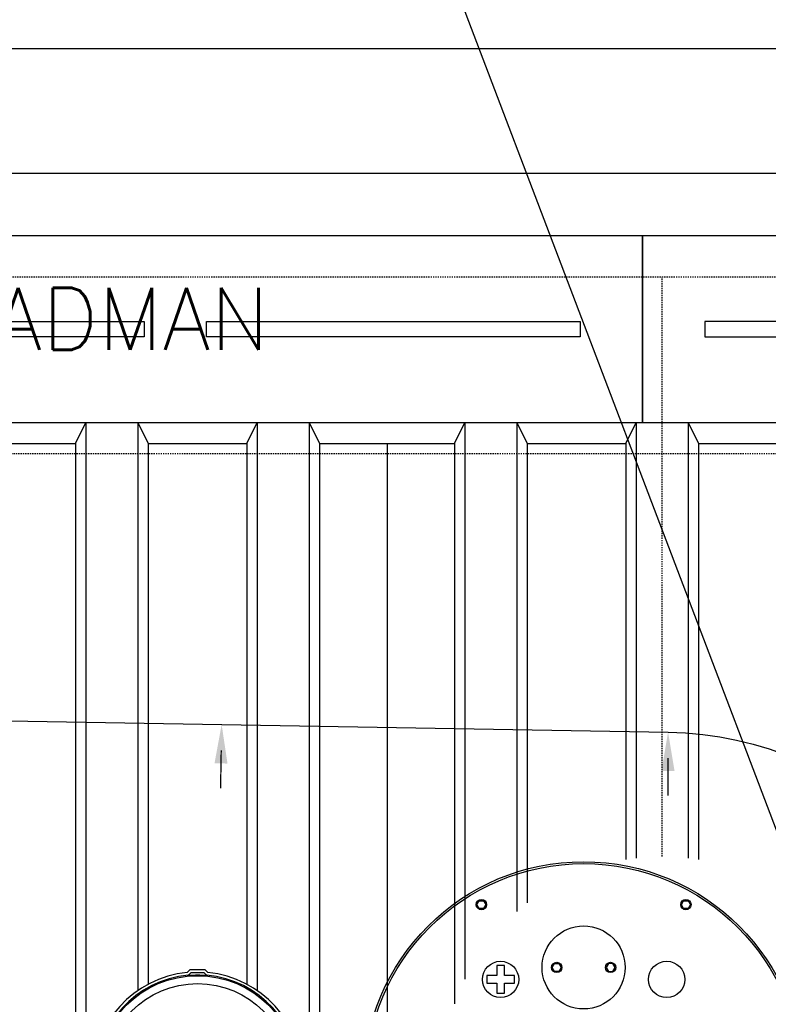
# Model space of a CAD drawing. Extents: x -169 to 7270, y -140 to 2984.
# Tile 682 of 718: x 6551 to 6623, y 1486 to 1581. Entities that reach past the tile are written whole.
import ezdxf
from ezdxf.enums import TextEntityAlignment as Align

# ---------------------------------------------------------------- set-up
doc = ezdxf.new("R2010")
doc.units = 0
doc.header["$MEASUREMENT"] = 0
doc.header["$PDSIZE"] = 1
doc.linetypes.add('HIDDEN3', pattern=[0.1875, 0.125, -0.0625])
doc.linetypes.add('VAPOR', pattern=[0.375, 0.25, -0.125])
doc.layers.get('0').update_dxf_attribs({"color": 255, "linetype": 'CONTINUOUS'})
doc.layers.get('DEFPOINTS').update_dxf_attribs({"linetype": 'CONTINUOUS'})
for name, color, linetype in [('DIM', 3, 'CONTINUOUS'), ('MULTI-PORT-MANHOLE', 4, 'CONTINUOUS'), ('PIPIMG-PRODUCT-PREMIUM', 5, 'CONTINUOUS'), ('PIPING-VAPOR', 3, 'VAPOR'), ('TANK-ANCHOR', 4, 'CONTINUOUS'), ('TANK-MANHOLE-COVER-18', 2, 'CONTINUOUS'), ('TANK-SLAB', 6, 'CONTINUOUS'), ('TANK-SLOPE', 3, 'CONTINUOUS'), ('TANK-UST', 5, 'CONTINUOUS'), ('TANK-UST-RIB', 7, 'CONTINUOUS'), ('TEXT', 3, 'CONTINUOUS')]:
    doc.layers.add(name, color=color, linetype=linetype)
doc.styles.add('SIMPLEX', font='simplex')
doc.dimstyles.new('DIM64', dxfattribs={"dimscale": 64, "dimtxt": 0.09375, "dimasz": 0.09375, "dimexe": 0.0625, "dimexo": 0.0625, "dimgap": 0.046875, "dimtad": 1, "dimdec": 4, "dimzin": 3, "dimdsep": 46, "dimlunit": 4, "dimtxsty": 'SIMPLEX', "dimcen": 0, "dimclrd": 256, "dimclre": 256, "dimclrt": 256, "dimadec": 0, "dimazin": 0, "dimtfac": 1, "dimtdec": 4, "dimtmove": 0, "dimatfit": 3, "dimfxl": 1, "dimfrac": 2, "dimtolj": 1, "dimtzin": 0, "dimarcsym": 0})

# ---------------------------------------------------------------- blocks, each defined once
blk = doc.blocks.new('*D91')
at = {"layer": 'DEFPOINTS', "color": 0, "transparency": 16777216}
for p in [(7015.694, 1626.518), (6391.694, 1578.018), (7015.694, 1578.018)]:
    blk.add_point(p, dxfattribs=at)
at = {"layer": 'DIM', "lineweight": -2, "transparency": 16777216}
for p, q in [((6391.694, 1582.018), (6391.694, 1630.518)), ((7015.694, 1582.018), (7015.694, 1630.518)), ((6397.694, 1626.518), (7009.694, 1626.518))]:
    blk.add_line(p, q, dxfattribs=at)
at = {"layer": 'DIM', "transparency": 16777216}
for points in [[(6397.694, 1627.518), (6397.694, 1625.518), (6391.694, 1626.518)], [(7009.694, 1627.518), (7009.694, 1625.518), (7015.694, 1626.518)]]:
    blk.add_solid(points, dxfattribs=at)
at = {"layer": 'DIM', "transparency": 16777216, "insert": (6703.694, 1634.09), "char_height": 6, "attachment_point": 5, "style": 'SIMPLEX'}
blk.add_mtext('\\A1;52\'-0" (F.V. TANK SLAB)', dxfattribs=at)

msp = doc.modelspace()

# ---------------------------------------------------------------- linework, layer by layer
msp.add_line((7227.06711, -85.74757), (6073.81621, 2951.61634))
at = {"layer": 'MULTI-PORT-MANHOLE', "color": 1}
for points in [[(6595.96417, 1495.57051), (6595.74766, 1495.19551), (6595.31465, 1495.19551), (6595.09815, 1495.57051), (6595.31465, 1495.94551), (6595.74766, 1495.94551)], [(6615.43516, 1495.19551), (6615.00215, 1495.19551), (6614.78565, 1495.57051), (6615.00215, 1495.94551), (6615.43516, 1495.94551), (6615.65167, 1495.57051)], [(6602.99583, 1489.89564), (6603.21234, 1489.52064), (6602.99583, 1489.14564), (6602.56282, 1489.14564), (6602.34631, 1489.52064), (6602.56282, 1489.89564)], [(6607.75398, 1489.89564), (6607.53748, 1489.52064), (6607.75398, 1489.14564), (6608.18699, 1489.14564), (6608.4035, 1489.52064), (6608.18699, 1489.89564)]]:
    msp.add_lwpolyline(points, close=True, dxfattribs=at)
at = {"layer": 'MULTI-PORT-MANHOLE', "color": 2}
msp.add_lwpolyline([(6597.74991, 1487.03809), (6597.74991, 1487.9926), (6598.70441, 1487.9926), (6598.70441, 1488.7426), (6597.74991, 1488.7426), (6597.74991, 1489.6971), (6596.99991, 1489.6971), (6596.99991, 1488.7426), (6596.0454, 1488.7426), (6596.0454, 1487.9926), (6596.99991, 1487.9926), (6596.99991, 1487.03809)], close=True, dxfattribs=at)
at = {"layer": 'MULTI-PORT-MANHOLE', "color": 4}
msp.add_circle((6605.37491, 1478.52064), 21.1875, dxfattribs=at)
at = {"layer": 'MULTI-PORT-MANHOLE', "color": 1}
msp.add_circle((6605.37491, 1478.52064), 21, dxfattribs=at)
at = {"layer": 'MULTI-PORT-MANHOLE', "color": 2}
for centre, radius in [((6595.53116, 1495.57051), 0.5), ((6615.21866, 1495.57051), 0.5), ((6605.37491, 1489.52064), 4), ((6597.37491, 1488.3676), 1.75), ((6602.77933, 1489.52064), 0.5), ((6607.97049, 1489.52064), 0.5), ((6613.37491, 1488.3676), 1.75)]:
    msp.add_circle(centre, radius, dxfattribs=at)
at = {"layer": 'PIPIMG-PRODUCT-PREMIUM'}
msp.add_line((6753.19504, 1566.01839), (6391.69428, 1566.01839), dxfattribs=at)
at = {"layer": 'PIPING-VAPOR', "ltscale": 0.5}
for p, q in [((6737.69428, 1556.01839), (6391.69428, 1556.01839)), ((6612.94428, 1500.20589), (6612.94428, 1556.01839))]:
    msp.add_line(p, q, dxfattribs=at)
at = {"layer": 'TANK-ANCHOR'}
for points in [[(6611.05012, 1560.01839), (6437.05012, 1560.01839), (6437.05012, 1542.01839), (6611.05012, 1542.01839)], [(6785.05012, 1560.01839), (6611.05012, 1560.01839), (6611.05012, 1542.01839), (6785.05012, 1542.01839)]]:
    msp.add_lwpolyline(points, close=True, dxfattribs=at)
at = {"layer": 'TANK-ANCHOR', "color": 7}
for points in [[(6527.05012, 1550.26839), (6527.05012, 1551.76839), (6563.05012, 1551.76839), (6563.05012, 1550.26839)], [(6569.05012, 1550.26839), (6569.05012, 1551.76839), (6605.05012, 1551.76839), (6605.05012, 1550.26839)], [(6653.05012, 1550.26839), (6653.05012, 1551.76839), (6617.05012, 1551.76839), (6617.05012, 1550.26839)]]:
    msp.add_lwpolyline(points, close=True, dxfattribs=at)
at = {"layer": 'TANK-MANHOLE-COVER-18', "color": 4, "linetype": 'Continuous'}
msp.add_lwpolyline([(6568.89634, 1489.30549), (6567.48714, 1489.30523, 0.19600928), (6567.44345, 1489.28741), (6567.18716, 1489.0367, 0.90467588), (6567.19076, 1468.99972), (6567.44714, 1468.7491, 0.19600928), (6567.49084, 1468.73129), (6568.90004, 1468.73155, 0.19600928), (6568.94373, 1468.74937), (6569.19987, 1468.99993, 0.90481458), (6569.19626, 1489.03721), (6568.94004, 1489.28768, 0.19600928)], format="xyb", close=True, dxfattribs=at)
at = {"layer": 'TANK-MANHOLE-COVER-18', "color": 1, "linetype": 'Continuous'}
for points in [[(6569.09209, 1469.2625, 0.91236254), (6569.08858, 1488.7746), (6569.05236, 1488.69934, 0.04435615), (6567.33137, 1488.69891), (6567.29646, 1488.77428, 0.9123628), (6567.29998, 1469.26218), (6567.33486, 1469.33756, 0.04435615), (6569.05584, 1469.33775)], [(6567.36177, 1488.73049), (6567.33355, 1488.79203), (6567.57501, 1489.03357), (6568.80994, 1489.03379), (6569.05148, 1488.79234), (6569.02205, 1488.7309, 0.04265886)]]:
    msp.add_lwpolyline(points, format="xyb", close=True, dxfattribs=at)
at = {"layer": 'TANK-MANHOLE-COVER-18', "color": 2, "linetype": 'Continuous'}
for radius in [9.70655, 8.9505]:
    msp.add_circle((6568.19428, 1479.01839), radius, dxfattribs=at)
at = {"layer": 'TANK-SLAB'}
msp.add_lwpolyline([(7015.69428, 1218.01839), (7015.69428, 1578.01839), (6391.69428, 1578.01839), (6391.69428, 1218.01839)], close=True, dxfattribs=at)
at = {"layer": 'TANK-SLOPE'}
msp.add_lwpolyline([(6527.52923, 1513.65324), (6613.50472, 1512.20116, -0.9832619), (6613.50412, 1445.83561), (6527.52861, 1444.38507, -1.01702303)], format="xyb", close=True, dxfattribs=at)
at = {"layer": 'TANK-SLOPE', "const_width": 0.125}
for points in [[(6570.47475, 1510.42756), (6570.41327, 1506.78729)], [(6613.50472, 1509.70116), (6613.50472, 1506.06037)]]:
    msp.add_lwpolyline(points, dxfattribs=at)
at = {"layer": 'TANK-SLOPE'}
for points in [[(6571.07856, 1509.16718), (6570.51697, 1512.9272), (6569.82873, 1509.18829)], [(6614.12972, 1508.45116), (6613.50472, 1512.20116), (6612.87972, 1508.45116)]]:
    msp.add_solid(points, dxfattribs=at)
at = {"layer": 'TANK-UST'}
msp.add_lwpolyline([(6546.94428, 1540.01839), (6556.44428, 1540.01839), (6557.44428, 1542.01839), (6562.44428, 1542.01839), (6563.44428, 1540.01839), (6572.94428, 1540.01839), (6573.94428, 1542.01839), (6578.94428, 1542.01839), (6579.94428, 1540.01839), (6592.94428, 1540.01839), (6593.94428, 1542.01839), (6598.94428, 1542.01839), (6599.94428, 1540.01839), (6609.44428, 1540.01839), (6610.44428, 1542.01839), (6615.44428, 1542.01839), (6616.44428, 1540.01839), (6625.94428, 1540.01839)], dxfattribs=at)
at = {"layer": 'TANK-UST', "color": 2, "linetype": 'HIDDEN3'}
msp.add_lwpolyline([(6490.44428, 1539.01839), (6485.93173, 1539.01839, 0.9539575), (6485.93173, 1419.01839), (6490.44428, 1419.01839), (6585.69448, 1419.01839), (6684.71383, 1419.01839), (6909.71383, 1419.01839), (6914.20703, 1419.01839, 0.9539575), (6914.20703, 1539.01839), (6909.71383, 1539.01839), (6684.71383, 1539.01839), (6585.69448, 1539.01839)], format="xyb", close=True, dxfattribs=at)
at = {"layer": 'TANK-UST-RIB'}
for p, q in [((6557.44428, 1542.01839), (6557.44428, 1416.01839)), ((6562.44428, 1542.01839), (6562.44428, 1487.28388)), ((6573.94428, 1542.01839), (6573.94428, 1487.28388)), ((6578.94428, 1542.01839), (6578.94428, 1416.01839)), ((6593.94428, 1542.01839), (6593.94428, 1488.39443)), ((6598.94428, 1542.01839), (6598.94428, 1494.92154)), ((6610.44428, 1542.01839), (6610.44428, 1500.05788)), ((6615.44428, 1542.01839), (6615.44428, 1500.05788)), ((6556.44428, 1540.01839), (6556.44428, 1418.01839)), ((6563.44428, 1540.01839), (6563.44428, 1487.89635)), ((6572.94428, 1540.01839), (6572.94428, 1487.89635)), ((6579.94428, 1540.01839), (6579.94428, 1418.01839)), ((6586.44428, 1540.01839), (6586.44428, 1418.01839)), ((6592.94428, 1540.01839), (6592.94428, 1486.01197)), ((6599.94428, 1540.01839), (6599.94428, 1495.74891)), ((6609.44428, 1540.01839), (6609.44428, 1499.91481)), ((6616.44428, 1540.01839), (6616.44428, 1499.91481))]:
    msp.add_line(p, q, dxfattribs=at)

# ---------------------------------------------------------------- texts
at = {"layer": 'TEXT', "style": 'SIMPLEX'}
msp.add_text('18"x8"x14\'-6" DEADMAN', height=6, dxfattribs=at).set_placement((6524.05012, 1552.01839), align=Align.MIDDLE)

# ---------------------------------------------------------------- dimensions: what is measured, and where the dimension line sits
at = {"layer": 'DIM'}
dim = msp.add_linear_dim(base=(7015.69428, 1626.51839), p1=(6391.69428, 1578.01839), p2=(7015.69428, 1578.01839), text='<> (F.V. TANK SLAB)', dimstyle='DIM64', dxfattribs=at)
dim.commit()
dim.dimension.update_dxf_attribs({"geometry": '*D91', "text_midpoint": (6703.69428, 1634.08982)})

doc.saveas('drawing.dxf')
